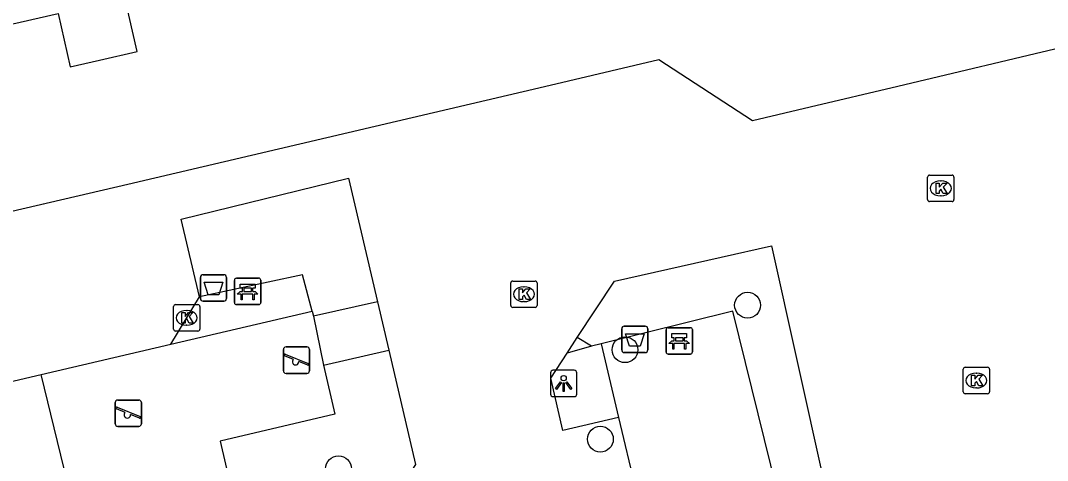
# Model space of a CAD drawing. Extents: x 158461 to 159795, y 387220 to 388672.
# Drawn here: x 159558.66 to 159597.59, y 388181.8 to 388198.46 of the extents above; entities that cross this region are included whole.
import ezdxf

# ---------------------------------------------------------------- set-up
doc = ezdxf.new("R2010")
doc.units = 0
for name, color, linetype in [('IMGEO_Afvalbak', 7, 'Continuous'), ('IMGEO_Bank', 7, 'Continuous'), ('IMGEO_Boom', 7, 'Continuous'), ('IMGEO_Groenvoorziening', 7, 'Continuous'), ('IMGEO_Kolk', 7, 'Continuous'), ('IMGEO_Lichtpunt', 7, 'Continuous'), ('IMGEO_Pand', 7, 'Continuous'), ('IMGEO_Parkeervlak_open', 7, 'Continuous'), ('IMGEO_Rijbaan_lokaal_open', 7, 'Continuous'), ('IMGEO_Speelvoorziening', 7, 'Continuous'), ('IMGEO_Voetpad_open', 7, 'Continuous')]:
    doc.layers.add(name, color=color, linetype=linetype)

msp = doc.modelspace()

# ---------------------------------------------------------------- linework, layer by layer
at = {"layer": 'IMGEO_Afvalbak'}
for p, q in [((159565.475, 388187.935), (159565.475, 388188.735)), ((159565.475, 388188.735), (159565.475, 388187.935)), ((159565.575, 388188.835), (159566.365, 388188.835)), ((159566.365, 388188.835), (159565.575, 388188.835)), ((159566.465, 388188.735), (159566.465, 388187.935)), ((159566.465, 388187.935), (159566.465, 388188.735)), ((159566.365, 388187.835), (159565.575, 388187.835)), ((159565.575, 388187.835), (159566.365, 388187.835)), ((159581.445, 388185.988), (159581.445, 388186.788)), ((159581.445, 388186.788), (159581.445, 388185.988)), ((159581.545, 388186.888), (159582.335, 388186.888)), ((159582.335, 388186.888), (159581.545, 388186.888)), ((159582.435, 388186.788), (159582.435, 388185.988)), ((159582.435, 388185.988), (159582.435, 388186.788)), ((159582.335, 388185.888), (159581.545, 388185.888)), ((159581.545, 388185.888), (159582.335, 388185.888))]:
    msp.add_line(p, q, dxfattribs=at)
for points in [[(159565.618, 388188.549), (159566.322, 388188.549), (159566.173, 388188.079), (159565.767, 388188.079), (159565.618, 388188.549)], [(159581.588, 388186.602), (159582.292, 388186.602), (159582.143, 388186.132), (159581.737, 388186.132), (159581.588, 388186.602)]]:
    msp.add_lwpolyline(points, dxfattribs=at)
for centre, start, end in [((159565.575, 388188.735), 90, 180), ((159565.575, 388188.735), 90, 180), ((159566.365, 388188.735), 0, 90), ((159566.365, 388188.735), 360, 90), ((159565.575, 388187.935), 180, 270), ((159565.575, 388187.935), 180, 270), ((159566.365, 388187.935), 270, 0), ((159566.365, 388187.935), 270, 0), ((159581.545, 388186.788), 90, 180), ((159581.545, 388186.788), 90, 180), ((159582.335, 388186.788), 0, 90), ((159582.335, 388186.788), 360, 90), ((159581.545, 388185.988), 180, 270), ((159581.545, 388185.988), 180, 270), ((159582.335, 388185.988), 270, 0), ((159582.335, 388185.988), 270, 0)]:
    msp.add_arc(centre, 0.1, start, end, dxfattribs=at)
at = {"layer": 'IMGEO_Bank'}
for p, q in [((159566.764, 388187.78), (159566.764, 388188.621)), ((159566.764, 388188.621), (159566.764, 388187.78)), ((159566.839, 388188.705), (159567.68, 388188.705)), ((159567.68, 388188.705), (159566.839, 388188.705)), ((159567.764, 388188.63), (159567.764, 388187.789)), ((159567.764, 388187.789), (159567.764, 388188.63)), ((159567.073, 388188.211), (159567.073, 388188.317)), ((159567.117, 388188.317), (159567.117, 388188.211)), ((159567.405, 388188.323), (159567.123, 388188.323)), ((159567.123, 388188.205), (159567.405, 388188.205)), ((159567.411, 388188.211), (159567.411, 388188.317)), ((159567.455, 388188.317), (159567.455, 388188.211)), ((159567.461, 388188.103), (159567.068, 388188.103)), ((159567.689, 388187.705), (159566.848, 388187.705)), ((159566.848, 388187.705), (159567.689, 388187.705)), ((159583.127, 388185.906), (159583.127, 388186.747)), ((159583.127, 388186.747), (159583.127, 388185.906)), ((159583.202, 388186.831), (159584.043, 388186.831)), ((159584.043, 388186.831), (159583.202, 388186.831)), ((159584.127, 388186.756), (159584.127, 388185.915)), ((159584.127, 388185.915), (159584.127, 388186.756)), ((159583.824, 388186.229), (159583.431, 388186.229)), ((159583.436, 388186.337), (159583.436, 388186.443)), ((159583.48, 388186.443), (159583.48, 388186.337)), ((159583.768, 388186.449), (159583.486, 388186.449)), ((159583.486, 388186.331), (159583.768, 388186.331)), ((159583.774, 388186.337), (159583.774, 388186.443)), ((159583.818, 388186.443), (159583.818, 388186.337)), ((159584.052, 388185.831), (159583.211, 388185.831)), ((159583.211, 388185.831), (159584.052, 388185.831))]:
    msp.add_line(p, q, dxfattribs=at)
for points in [[(159567.011, 388188.103), (159566.869, 388188.103), (159566.981, 388188.205), (159567.067, 388188.205)], [(159567.067, 388188.323), (159566.981, 388188.323), (159566.981, 388188.484), (159567.544, 388188.484), (159567.544, 388188.323), (159567.461, 388188.323)], [(159567.461, 388188.205), (159567.544, 388188.205), (159567.656, 388188.103), (159567.517, 388188.103)], [(159567.061, 388188.096), (159567.061, 388187.889), (159567.018, 388187.889), (159567.018, 388188.096)], [(159567.511, 388188.096), (159567.511, 388187.889), (159567.467, 388187.889), (159567.467, 388188.096)], [(159583.43, 388186.449), (159583.344, 388186.449), (159583.344, 388186.61), (159583.907, 388186.61), (159583.907, 388186.449), (159583.824, 388186.449)], [(159583.374, 388186.229), (159583.232, 388186.229), (159583.344, 388186.331), (159583.43, 388186.331)], [(159583.424, 388186.222), (159583.424, 388186.015), (159583.381, 388186.015), (159583.381, 388186.222)], [(159583.824, 388186.331), (159583.907, 388186.331), (159584.019, 388186.229), (159583.88, 388186.229)], [(159583.874, 388186.222), (159583.874, 388186.015), (159583.83, 388186.015), (159583.83, 388186.222)]]:
    msp.add_lwpolyline(points, dxfattribs=at)
for centre, radius, start, end in [((159566.842, 388188.627), 0.0779, 92.4484, 184.2845), ((159566.842, 388188.627), 0.0779, 92.4484, 184.2845), ((159567.686, 388188.627), 0.0779, 2.4484, 94.2845), ((159567.686, 388188.627), 0.0779, 2.4484, 94.2845), ((159567.066, 388188.316), 0.00671, 2.8957, 87.1043), ((159567.066, 388188.212), 0.00671, 272.8957, 357.1043), ((159567.123, 388188.316), 0.00671, 92.8957, 177.1043), ((159567.123, 388188.212), 0.00671, 182.8957, 267.1043), ((159567.405, 388188.316), 0.00671, 2.8957, 87.1043), ((159567.405, 388188.212), 0.00671, 272.8957, 357.1043), ((159567.462, 388188.316), 0.00671, 92.8957, 177.1043), ((159567.462, 388188.212), 0.00671, 182.8957, 267.1043), ((159566.842, 388187.783), 0.0779, 182.4484, 274.2845), ((159566.842, 388187.783), 0.0779, 182.4484, 274.2845), ((159567.011, 388188.096), 0.00671, 2.8957, 87.1043), ((159567.068, 388188.096), 0.00671, 92.8957, 177.1043), ((159567.46, 388188.096), 0.00671, 2.8957, 87.1043), ((159567.517, 388188.096), 0.00671, 92.8957, 177.1043), ((159567.686, 388187.783), 0.0779, 272.4484, 4.2845), ((159567.686, 388187.783), 0.0779, 272.4484, 4.2845), ((159583.205, 388186.753), 0.0779, 92.4484, 184.2845), ((159583.205, 388186.753), 0.0779, 92.4484, 184.2845), ((159584.049, 388186.753), 0.0779, 2.4484, 94.2845), ((159584.049, 388186.753), 0.0779, 2.4484, 94.2845), ((159583.374, 388186.222), 0.00671, 2.8957, 87.1043), ((159583.431, 388186.222), 0.00671, 92.8957, 177.1043), ((159583.429, 388186.442), 0.00671, 2.8957, 87.1043), ((159583.429, 388186.338), 0.00671, 272.8957, 357.1043), ((159583.486, 388186.442), 0.00671, 92.8957, 177.1043), ((159583.486, 388186.338), 0.00671, 182.8957, 267.1043), ((159583.768, 388186.442), 0.00671, 2.8957, 87.1043), ((159583.768, 388186.338), 0.00671, 272.8957, 357.1043), ((159583.825, 388186.442), 0.00671, 92.8957, 177.1043), ((159583.825, 388186.338), 0.00671, 182.8957, 267.1043), ((159583.823, 388186.222), 0.00671, 2.8957, 87.1043), ((159583.88, 388186.222), 0.00671, 92.8957, 177.1043), ((159583.205, 388185.909), 0.0779, 182.4484, 274.2845), ((159583.205, 388185.909), 0.0779, 182.4484, 274.2845), ((159584.049, 388185.909), 0.0779, 272.4484, 4.2845), ((159584.049, 388185.909), 0.0779, 272.4484, 4.2845)]:
    msp.add_arc(centre, radius, start, end, dxfattribs=at)
at = {"layer": 'IMGEO_Boom'}
for centre in [(159586.217, 388187.682), (159581.57, 388185.996), (159580.638, 388182.61), (159570.708, 388181.488)]:
    msp.add_circle(centre, 0.489, dxfattribs=at)
at = {"layer": 'IMGEO_Groenvoorziening'}
for points in [[(159569.706, 388187.46), (159569.757, 388187.269)], [(159580.301, 388186.13), (159579.76, 388186.454)], [(159570.135, 388185.412), (159570.572, 388183.557), (159566.224, 388182.535), (159566.631, 388180.789), (159560.797, 388179.463), (159559.442, 388185.057)]]:
    msp.add_lwpolyline(points, dxfattribs=at)
at = {"layer": 'IMGEO_Kolk'}
for p, q in [((159593.041, 388191.68), (159593.041, 388192.532)), ((159593.116, 388192.606), (159593.968, 388192.606)), ((159594.042, 388192.532), (159594.042, 388191.68)), ((159593.529, 388192.386), (159593.554, 388192.386)), ((159593.552, 388191.826), (159593.527, 388191.826)), ((159593.968, 388191.606), (159593.116, 388191.606)), ((159577.239, 388187.671), (159577.239, 388188.523)), ((159577.314, 388188.597), (159578.166, 388188.597)), ((159578.24, 388188.523), (159578.24, 388187.671)), ((159577.727, 388188.377), (159577.752, 388188.377)), ((159577.75, 388187.817), (159577.725, 388187.817)), ((159564.454, 388186.777), (159564.454, 388187.629)), ((159564.529, 388187.703), (159565.381, 388187.703)), ((159564.942, 388187.483), (159564.967, 388187.483)), ((159565.455, 388187.629), (159565.455, 388186.777)), ((159578.166, 388187.597), (159577.314, 388187.597)), ((159565.381, 388186.703), (159564.529, 388186.703)), ((159564.965, 388186.923), (159564.94, 388186.923)), ((159594.39, 388184.404), (159594.39, 388185.256)), ((159594.465, 388185.33), (159595.317, 388185.33)), ((159594.878, 388185.11), (159594.903, 388185.11)), ((159595.391, 388185.256), (159595.391, 388184.404)), ((159595.317, 388184.33), (159594.465, 388184.33)), ((159594.901, 388184.55), (159594.876, 388184.55))]:
    msp.add_line(p, q, dxfattribs=at)
for points in [[(159593.041, 388191.68), (159593.041, 388192.532)], [(159593.116, 388192.606), (159593.968, 388192.606)], [(159594.042, 388192.532), (159594.042, 388191.68)], [(159593.362, 388192.306), (159593.485, 388192.306), (159593.485, 388192.155), (159593.615, 388192.306), (159593.779, 388192.306), (159593.633, 388192.155), (159593.786, 388191.906), (159593.634, 388191.906), (159593.549, 388192.07), (159593.485, 388192.003), (159593.485, 388191.906), (159593.362, 388191.906), (159593.362, 388192.306)], [(159593.968, 388191.606), (159593.116, 388191.606)], [(159577.239, 388187.671), (159577.239, 388188.523)], [(159577.314, 388188.597), (159578.166, 388188.597)], [(159578.24, 388188.523), (159578.24, 388187.671)], [(159577.56, 388188.297), (159577.683, 388188.297), (159577.683, 388188.146), (159577.813, 388188.297), (159577.977, 388188.297), (159577.831, 388188.146), (159577.984, 388187.897), (159577.832, 388187.897), (159577.747, 388188.061), (159577.683, 388187.994), (159577.683, 388187.897), (159577.56, 388187.897), (159577.56, 388188.297)], [(159564.454, 388186.777), (159564.454, 388187.629)], [(159564.529, 388187.703), (159565.381, 388187.703)], [(159564.775, 388187.403), (159564.898, 388187.403), (159564.898, 388187.252), (159565.028, 388187.403), (159565.192, 388187.403), (159565.046, 388187.252), (159565.199, 388187.003), (159565.047, 388187.003), (159564.962, 388187.167), (159564.898, 388187.1), (159564.898, 388187.003), (159564.775, 388187.003), (159564.775, 388187.403)], [(159565.455, 388187.629), (159565.455, 388186.777)], [(159578.166, 388187.597), (159577.314, 388187.597)], [(159565.381, 388186.703), (159564.529, 388186.703)], [(159594.39, 388184.404), (159594.39, 388185.256)], [(159594.465, 388185.33), (159595.317, 388185.33)], [(159594.711, 388185.03), (159594.834, 388185.03), (159594.834, 388184.879), (159594.964, 388185.03), (159595.128, 388185.03), (159594.982, 388184.879), (159595.135, 388184.63), (159594.983, 388184.63), (159594.898, 388184.794), (159594.834, 388184.727), (159594.834, 388184.63), (159594.711, 388184.63), (159594.711, 388185.03)], [(159595.391, 388185.256), (159595.391, 388184.404)], [(159595.317, 388184.33), (159594.465, 388184.33)]]:
    msp.add_lwpolyline(points, dxfattribs=at)
for centre, start, end in [((159593.118, 388192.53), 91.552, 178.448), ((159593.118, 388192.53), 91.552, 178.448), ((159593.966, 388192.53), 1.552, 88.448), ((159593.966, 388192.53), 1.552, 88.448), ((159593.118, 388191.682), 181.552, 268.448), ((159593.118, 388191.682), 181.552, 268.448), ((159593.966, 388191.682), 271.552, 358.448), ((159593.966, 388191.682), 271.552, 358.448), ((159577.316, 388188.521), 91.552, 178.448), ((159577.316, 388188.521), 91.552, 178.448), ((159578.164, 388188.521), 1.552, 88.448), ((159578.164, 388188.521), 1.552, 88.448), ((159564.531, 388187.627), 91.552, 178.448), ((159564.531, 388187.627), 91.552, 178.448), ((159565.379, 388187.627), 1.552, 88.448), ((159565.379, 388187.627), 1.552, 88.448), ((159577.316, 388187.673), 181.552, 268.448), ((159577.316, 388187.673), 181.552, 268.448), ((159578.164, 388187.673), 271.552, 358.448), ((159578.164, 388187.673), 271.552, 358.448), ((159564.531, 388186.779), 181.552, 268.448), ((159564.531, 388186.779), 181.552, 268.448), ((159565.379, 388186.779), 271.552, 358.448), ((159565.379, 388186.779), 271.552, 358.448), ((159594.467, 388185.254), 91.552, 178.448), ((159594.467, 388185.254), 91.552, 178.448), ((159595.315, 388185.254), 1.552, 88.448), ((159595.315, 388185.254), 1.552, 88.448), ((159594.467, 388184.406), 181.552, 268.448), ((159594.467, 388184.406), 181.552, 268.448), ((159595.315, 388184.406), 271.552, 358.448), ((159595.315, 388184.406), 271.552, 358.448)]:
    msp.add_arc(centre, 0.0765, start, end, dxfattribs=at)
for centre, major_axis, ratio, start_param, end_param in [((159593.528, 388192.106), (-0.387, 0.002), 0.722429, 4.712389, 7.853982), ((159593.553, 388192.106), (-0.39, 0.002), 0.717154, 1.570796, 4.712389), ((159577.726, 388188.097), (-0.387, 0.002), 0.722429, 4.712389, 7.853982), ((159577.751, 388188.097), (-0.39, 0.002), 0.717154, 1.570796, 4.712389), ((159564.941, 388187.203), (-0.387, 0.002), 0.722429, 4.712389, 7.853982), ((159564.966, 388187.203), (-0.39, 0.002), 0.717154, 1.570796, 4.712389), ((159594.877, 388184.83), (-0.387, 0.002), 0.722429, 4.712389, 7.853982), ((159594.902, 388184.83), (-0.39, 0.002), 0.717154, 1.570796, 4.712389)]:
    msp.add_ellipse(centre, major_axis=major_axis, ratio=ratio, start_param=start_param, end_param=end_param, dxfattribs=at)
at = {"layer": 'IMGEO_Lichtpunt'}
for p, q in [((159578.747, 388185.122), (159578.747, 388184.315)), ((159578.747, 388185.122), (159578.747, 388184.315)), ((159579.649, 388185.217), (159578.841, 388185.217)), ((159579.649, 388185.217), (159578.841, 388185.217)), ((159579.743, 388184.315), (159579.743, 388185.122)), ((159579.743, 388184.315), (159579.743, 388185.122)), ((159578.841, 388184.221), (159579.649, 388184.221)), ((159578.841, 388184.221), (159579.649, 388184.221))]:
    msp.add_line(p, q, dxfattribs=at)
for points in [[(159579.121, 388184.786), (159579.16, 388184.758), (159578.972, 388184.496), (159578.934, 388184.523), (159579.121, 388184.786)], [(159579.223, 388184.738), (159579.27, 388184.738), (159579.27, 388184.416), (159579.223, 388184.416), (159579.223, 388184.738)], [(159579.333, 388184.758), (159579.371, 388184.785), (159579.558, 388184.523), (159579.519, 388184.495), (159579.333, 388184.758)]]:
    msp.add_lwpolyline(points, dxfattribs=at)
msp.add_circle((159579.246, 388184.92), 0.0994, dxfattribs=at)
for centre, start, end in [((159578.841, 388185.122), 90, 180), ((159578.841, 388185.122), 90, 180), ((159579.649, 388185.122), 0, 90), ((159579.649, 388185.122), 0, 90), ((159578.841, 388184.315), 180, 270), ((159578.841, 388184.315), 180, 270), ((159579.649, 388184.315), 270, 0), ((159579.649, 388184.315), 270, 360)]:
    msp.add_arc(centre, 0.0946, start, end, dxfattribs=at)
at = {"layer": 'IMGEO_Pand'}
msp.add_lwpolyline([(159557.924, 388198.236), (159560.081, 388198.727), (159560.54, 388196.71), (159561.651, 388196.964), (159563.073, 388197.288), (159562.619, 388199.28), (159565.885, 388200.024)], dxfattribs=at)
at = {"layer": 'IMGEO_Parkeervlak_open'}
msp.add_lwpolyline([(159587.34, 388180.653), (159585.654, 388187.456), (159580.668, 388186.218)], dxfattribs=at)
at = {"layer": 'IMGEO_Rijbaan_lokaal_open'}
for points in [[(159541.782, 388140.634), (159545.841, 388141.595), (159557.023, 388144.249), (159552.164, 388164.756), (159550.66, 388171.1), (159548.425, 388180.526), (159547.636, 388183.857), (159547.368, 388184.985), (159549.576, 388189.206), (159556.308, 388190.775), (159562.72, 388192.271), (159572.097, 388194.463), (159578.518, 388195.967), (159582.855, 388196.982), (159586.406, 388194.676), (159588.588, 388195.192), (159591.911, 388195.978), (159598.393, 388197.511), (159600.441, 388203.225)], [(159565.441, 388187.998), (159564.751, 388190.935), (159571.084, 388192.491), (159572.184, 388187.808)], [(159579.76, 388186.454), (159581.168, 388188.597), (159585.216, 388189.505), (159587.122, 388189.933), (159589.099, 388181.054), (159587.34, 388180.653)], [(159564.349, 388186.206), (159565.441, 388187.998)], [(159572.184, 388187.808), (159572.613, 388185.983)], [(159559.442, 388185.057), (159564.349, 388186.206)], [(159579.377, 388185.871), (159579.76, 388186.454)], [(159580.668, 388186.218), (159580.301, 388186.13)], [(159580.668, 388186.218), (159581.325, 388183.433)], [(159572.613, 388185.983), (159573.629, 388181.656), (159572.418, 388179.784), (159555.844, 388175.926), (159554.412, 388182.252), (159555.493, 388184.132), (159559.442, 388185.057)], [(159581.325, 388183.433), (159579.22, 388182.933), (159578.755, 388184.924), (159579.377, 388185.871)], [(159580.301, 388186.13), (159579.377, 388185.871)], [(159581.325, 388183.433), (159581.965, 388180.725), (159582.883, 388180.914), (159583.134, 388179.696), (159587.34, 388180.653)]]:
    msp.add_lwpolyline(points, dxfattribs=at)
at = {"layer": 'IMGEO_Speelvoorziening'}
for p, q in [((159568.62, 388185.201), (159568.62, 388186.001)), ((159568.62, 388186.001), (159568.62, 388185.201)), ((159568.689, 388185.826), (159569.565, 388185.473)), ((159568.72, 388186.101), (159569.51, 388186.101)), ((159569.51, 388186.101), (159568.72, 388186.101)), ((159569.61, 388186.001), (159569.61, 388185.201)), ((159569.61, 388185.201), (159569.61, 388186.001)), ((159569.003, 388185.629), (159568.664, 388185.766)), ((159569.541, 388185.413), (159569.201, 388185.55)), ((159569.51, 388185.101), (159568.72, 388185.101)), ((159568.72, 388185.101), (159569.51, 388185.101)), ((159562.245, 388183.192), (159562.245, 388183.992)), ((159562.245, 388183.992), (159562.245, 388183.192)), ((159562.345, 388184.092), (159563.135, 388184.092)), ((159563.135, 388184.092), (159562.345, 388184.092)), ((159563.235, 388183.992), (159563.235, 388183.192)), ((159563.235, 388183.192), (159563.235, 388183.992)), ((159562.628, 388183.62), (159562.289, 388183.757)), ((159562.314, 388183.817), (159563.19, 388183.464)), ((159563.166, 388183.404), (159562.826, 388183.541)), ((159563.135, 388183.092), (159562.345, 388183.092)), ((159562.345, 388183.092), (159563.135, 388183.092))]:
    msp.add_line(p, q, dxfattribs=at)
for centre, radius, start, end in [((159568.72, 388186.001), 0.1, 90, 180), ((159568.72, 388186.001), 0.1, 90, 180), ((159568.677, 388185.796), 0.0327, 68.078, 248.078), ((159569.51, 388186.001), 0.1, 0, 90), ((159569.51, 388186.001), 0.1, 360, 90), ((159569.082, 388185.539), 0.12, 130.9928, 5.1632), ((159569.553, 388185.443), 0.0327, 248.078, 68.078), ((159568.72, 388185.201), 0.1, 180, 270), ((159568.72, 388185.201), 0.1, 180, 270), ((159569.51, 388185.201), 0.1, 270, 0), ((159569.51, 388185.201), 0.1, 270, 0), ((159562.345, 388183.992), 0.1, 90, 180), ((159562.345, 388183.992), 0.1, 90, 180), ((159563.135, 388183.992), 0.1, 0, 90), ((159563.135, 388183.992), 0.1, 360, 90), ((159562.302, 388183.787), 0.0327, 68.078, 248.078), ((159562.707, 388183.53), 0.12, 130.9928, 5.1632), ((159563.178, 388183.434), 0.0327, 248.078, 68.078), ((159562.345, 388183.192), 0.1, 180, 270), ((159562.345, 388183.192), 0.1, 180, 270), ((159563.135, 388183.192), 0.1, 270, 0), ((159563.135, 388183.192), 0.1, 270, 0)]:
    msp.add_arc(centre, radius, start, end, dxfattribs=at)
at = {"layer": 'IMGEO_Voetpad_open'}
for points in [[(159569.706, 388187.46), (159569.341, 388188.835), (159565.441, 388187.998)], [(159572.184, 388187.808), (159569.757, 388187.269)], [(159564.349, 388186.206), (159569.706, 388187.46)], [(159569.757, 388187.269), (159570.135, 388185.412)], [(159570.135, 388185.412), (159572.613, 388185.983)]]:
    msp.add_lwpolyline(points, dxfattribs=at)

doc.saveas('drawing.dxf')
